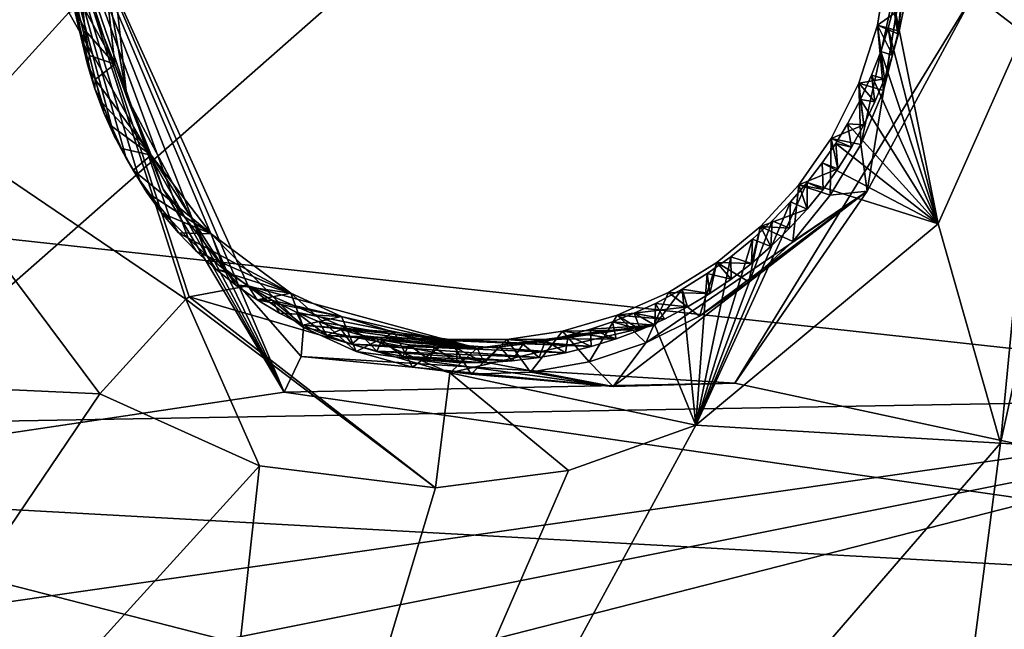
# Model space of a CAD drawing. Header units: millimetres. Extents: x -147 to 294, y -82 to 275.
# Tile 390 of 609: x 252.67 to 257.7, y 196.83 to 199.94. Entities that reach past the tile are written whole.
import ezdxf

# ---------------------------------------------------------------- set-up
doc = ezdxf.new("R2010")
doc.units = ezdxf.units.MM
doc.header["$LTSCALE"] = 67.506716
for name, color, linetype in [('1876', 7, 'CONTINUOUS'), ('1877', 7, 'CONTINUOUS'), ('1992', 7, 'CONTINUOUS'), ('1995', 7, 'CONTINUOUS'), ('2783', 7, 'CONTINUOUS'), ('2784', 7, 'CONTINUOUS'), ('2785', 7, 'CONTINUOUS'), ('2786', 7, 'CONTINUOUS'), ('2787', 7, 'CONTINUOUS'), ('2788', 7, 'CONTINUOUS'), ('2789', 7, 'CONTINUOUS'), ('2790', 7, 'CONTINUOUS'), ('2791', 7, 'CONTINUOUS'), ('2792', 7, 'CONTINUOUS'), ('2793', 7, 'CONTINUOUS'), ('754', 7, 'CONTINUOUS'), ('755', 7, 'CONTINUOUS'), ('871', 7, 'CONTINUOUS')]:
    doc.layers.add(name, color=color, linetype=linetype)

msp = doc.modelspace()

# ---------------------------------------------------------------- linework, layer by layer
at = {"layer": '1876', "linetype": 'CONTINUOUS'}
for points in [[(253.0769, 198.0314, -18.5118), (249.7363, 193.0934, -19.2884), (251.3209, 198.1115, -18.1516), (253.0769, 198.0314, -18.5118)], [(253.8913, 197.6633, -18.7772), (249.7363, 193.0934, -19.2884), (253.0769, 198.0314, -18.5118), (253.8913, 197.6633, -18.7772)], [(257.6753, 197.7801, -19.5457), (253.3577, 192.7863, -20.0688), (256.1191, 197.8719, -19.181), (257.6753, 197.7801, -19.5457)], [(256.1191, 197.8719, -19.181), (253.3577, 192.7863, -20.0688), (255.4692, 197.6398, -19.1086), (256.1191, 197.8719, -19.181)], [(256.9763, 192.4076, -20.9416), (253.3577, 192.7863, -20.0688), (257.6753, 197.7801, -19.5457), (256.9763, 192.4076, -20.9416)], [(259.2309, 197.6814, -19.9254), (256.9763, 192.4076, -20.9416), (257.6753, 197.7801, -19.5457), (259.2309, 197.6814, -19.9254)], [(253.3577, 192.7863, -20.0688), (249.7363, 193.0934, -19.2884), (253.8913, 197.6633, -18.7772), (253.3577, 192.7863, -20.0688)], [(254.79, 197.5507, -18.9921), (253.3577, 192.7863, -20.0688), (253.8913, 197.6633, -18.7772), (254.79, 197.5507, -18.9921)], [(255.4692, 197.6398, -19.1086), (253.3577, 192.7863, -20.0688), (254.79, 197.5507, -18.9921), (255.4692, 197.6398, -19.1086)], [(259.2309, 197.6814, -19.9254), (258.223, 195.0944, -20.4342), (256.9763, 192.4076, -20.9416), (259.2309, 197.6814, -19.9254)]]:
    msp.add_3dface(points, dxfattribs=at)
at = {"layer": '1877', "linetype": 'CONTINUOUS'}
for points in [[(259.2309, 197.6814, -19.9254), (257.6753, 197.7801, -19.5457), (260.2222, 209.3315, -17.0564), (259.2309, 197.6814, -19.9254)], [(260.2222, 209.3315, -17.0564), (257.6753, 197.7801, -19.5457), (257.9003, 200.1185, -18.9448), (260.2222, 209.3315, -17.0564)], [(257.9003, 200.1185, -18.9448), (257.6753, 197.7801, -19.5457), (257.3569, 198.899, -19.1623), (257.9003, 200.1185, -18.9448)], [(253.0769, 198.0314, -18.5118), (251.3209, 198.1115, -18.1516), (251.8943, 199.6141, -17.8436), (253.0769, 198.0314, -18.5118)], [(257.6753, 197.7801, -19.5457), (256.1191, 197.8719, -19.181), (257.3569, 198.899, -19.1623), (257.6753, 197.7801, -19.5457)]]:
    msp.add_3dface(points, dxfattribs=at)
at = {"layer": '1992', "linetype": 'CONTINUOUS'}
for points in [[(249.2374, 192.527, -16.9342), (259.1189, 191.5725, -19.2172), (250.7056, 197.5463, -15.7704), (249.2374, 192.527, -16.9342)], [(250.7056, 197.5463, -15.7704), (259.1189, 191.5725, -19.2172), (260.9501, 194.9175, -18.665), (250.7056, 197.5463, -15.7704)], [(261.626, 196.9435, -18.2478), (250.7056, 197.5463, -15.7704), (260.9501, 194.9175, -18.665), (261.626, 196.9435, -18.2478)]]:
    msp.add_3dface(points, dxfattribs=at)
at = {"layer": '1995', "linetype": 'CONTINUOUS'}
for points in [[(261.626, 196.9435, -18.2478), (258.3973, 208.6076, -14.3934), (257.537, 200.0712, -16.4397), (261.626, 196.9435, -18.2478)], [(251.9662, 208.2951, -13.1561), (250.7056, 197.5463, -15.7704), (252.9191, 199.9779, -15.5152), (251.9662, 208.2951, -13.1561)], [(256.319, 198.0858, -16.7263), (261.626, 196.9435, -18.2478), (257.537, 200.0712, -16.4397), (256.319, 198.0858, -16.7263)], [(250.7056, 197.5463, -15.7704), (254.0176, 198.0393, -16.2656), (252.9191, 199.9779, -15.5152), (250.7056, 197.5463, -15.7704)], [(250.7056, 197.5463, -15.7704), (261.626, 196.9435, -18.2478), (254.0176, 198.0393, -16.2656), (250.7056, 197.5463, -15.7704)], [(254.0176, 198.0393, -16.2656), (261.626, 196.9435, -18.2478), (256.319, 198.0858, -16.7263), (254.0176, 198.0393, -16.2656)]]:
    msp.add_3dface(points, dxfattribs=at)
at = {"layer": '2783', "linetype": 'CONTINUOUS'}
for points in [[(256.9946, 199.0651, -16.7015), (257.2512, 200.632, -16.324), (256.9622, 199.3037, -16.8727), (256.9946, 199.0651, -16.7015)], [(256.9622, 199.3037, -16.8727), (257.2512, 200.632, -16.324), (257.0781, 199.58, -16.822), (256.9622, 199.3037, -16.8727)], [(256.9946, 199.0651, -16.7015), (257.537, 200.0712, -16.4397), (257.2512, 200.632, -16.324), (256.9946, 199.0651, -16.7015)], [(257.0781, 199.58, -16.822), (257.2512, 200.632, -16.324), (257.1517, 199.8679, -16.7585), (257.0781, 199.58, -16.822)], [(257.1517, 199.8679, -16.7585), (257.2512, 200.632, -16.324), (257.1817, 200.1612, -16.6835), (257.1517, 199.8679, -16.7585)], [(256.319, 198.0858, -16.7263), (257.537, 200.0712, -16.4397), (256.9946, 199.0651, -16.7015), (256.319, 198.0858, -16.7263)], [(256.8064, 199.0445, -16.9096), (256.9946, 199.0651, -16.7015), (256.9622, 199.3037, -16.8727), (256.8064, 199.0445, -16.9096)], [(255.6975, 198.0684, -16.6921), (256.319, 198.0858, -16.7263), (256.9946, 199.0651, -16.7015), (255.6975, 198.0684, -16.6921)], [(255.6975, 198.0684, -16.6921), (256.9946, 199.0651, -16.7015), (255.8652, 198.291, -16.9076), (255.6975, 198.0684, -16.6921)], [(255.8652, 198.291, -16.9076), (256.9946, 199.0651, -16.7015), (256.1393, 198.4278, -16.9309), (255.8652, 198.291, -16.9076)], [(256.1393, 198.4278, -16.9309), (256.9946, 199.0651, -16.7015), (256.3912, 198.602, -16.939), (256.1393, 198.4278, -16.9309)], [(256.3912, 198.602, -16.939), (256.9946, 199.0651, -16.7015), (256.6149, 198.8089, -16.9319), (256.3912, 198.602, -16.939)], [(256.6149, 198.8089, -16.9319), (256.9946, 199.0651, -16.7015), (256.8064, 199.0445, -16.9096), (256.6149, 198.8089, -16.9319)], [(254.104, 198.2218, -16.307), (255.6975, 198.0684, -16.6921), (254.1173, 198.3696, -16.5007), (254.104, 198.2218, -16.307)], [(254.1173, 198.3696, -16.5007), (255.6975, 198.0684, -16.6921), (254.386, 198.2479, -16.5931), (254.1173, 198.3696, -16.5007)], [(255.5759, 198.1947, -16.8699), (255.6975, 198.0684, -16.6921), (255.8652, 198.291, -16.9076), (255.5759, 198.1947, -16.8699)], [(254.386, 198.2479, -16.5931), (255.6975, 198.0684, -16.6921), (254.6729, 198.168, -16.678), (254.386, 198.2479, -16.5931)], [(254.0176, 198.0393, -16.2656), (256.319, 198.0858, -16.7263), (254.104, 198.2218, -16.307), (254.0176, 198.0393, -16.2656)], [(254.104, 198.2218, -16.307), (256.319, 198.0858, -16.7263), (255.6975, 198.0684, -16.6921), (254.104, 198.2218, -16.307)], [(255.2763, 198.1411, -16.8184), (255.6975, 198.0684, -16.6921), (255.5759, 198.1947, -16.8699), (255.2763, 198.1411, -16.8184)], [(254.6729, 198.168, -16.678), (255.6975, 198.0684, -16.6921), (254.9723, 198.132, -16.7537), (254.6729, 198.168, -16.678)], [(254.9723, 198.132, -16.7537), (255.6975, 198.0684, -16.6921), (255.2763, 198.1411, -16.8184), (254.9723, 198.132, -16.7537)]]:
    msp.add_3dface(points, dxfattribs=at)
at = {"layer": '2784', "linetype": 'CONTINUOUS'}
for points in [[(252.9191, 199.9779, -15.5152), (254.0176, 198.0393, -16.2656), (253.1598, 200.05, -15.8267), (252.9191, 199.9779, -15.5152)], [(253.1598, 200.05, -15.8267), (254.0176, 198.0393, -16.2656), (253.2137, 199.5453, -15.9788), (253.1598, 200.05, -15.8267)], [(253.2137, 199.5453, -15.9788), (254.0176, 198.0393, -16.2656), (253.4008, 199.0757, -16.1496), (253.2137, 199.5453, -15.9788)], [(253.4008, 199.0757, -16.1496), (254.0176, 198.0393, -16.2656), (253.7089, 198.6735, -16.3278), (253.4008, 199.0757, -16.1496)], [(254.0176, 198.0393, -16.2656), (254.104, 198.2218, -16.307), (253.7089, 198.6735, -16.3278), (254.0176, 198.0393, -16.2656)], [(254.104, 198.2218, -16.307), (254.1173, 198.3696, -16.5007), (253.7089, 198.6735, -16.3278), (254.104, 198.2218, -16.307)]]:
    msp.add_3dface(points, dxfattribs=at)
at = {"layer": '2785', "linetype": 'CONTINUOUS'}
for points in [[(253.1598, 200.05, -15.8267), (253.2137, 199.5453, -15.9788), (253.0978, 200.2124, -16.5405), (253.1598, 200.05, -15.8267)], [(253.0978, 200.2124, -16.5405), (253.2137, 199.5453, -15.9788), (253.1526, 199.7139, -16.6878), (253.0978, 200.2124, -16.5405)], [(253.2137, 199.5453, -15.9788), (253.4008, 199.0757, -16.1496), (253.1526, 199.7139, -16.6878), (253.2137, 199.5453, -15.9788)], [(253.1526, 199.7139, -16.6878), (253.4008, 199.0757, -16.1496), (253.3384, 199.249, -16.8522), (253.1526, 199.7139, -16.6878)], [(253.4008, 199.0757, -16.1496), (253.7089, 198.6735, -16.3278), (253.3384, 199.249, -16.8522), (253.4008, 199.0757, -16.1496)], [(253.3384, 199.249, -16.8522), (253.7089, 198.6735, -16.3278), (253.6445, 198.8478, -17.0235), (253.3384, 199.249, -16.8522)], [(253.7089, 198.6735, -16.3278), (254.1173, 198.3696, -16.5007), (253.6445, 198.8478, -17.0235), (253.7089, 198.6735, -16.3278)], [(253.6445, 198.8478, -17.0235), (254.1173, 198.3696, -16.5007), (254.0511, 198.5441, -17.1889), (253.6445, 198.8478, -17.0235)]]:
    msp.add_3dface(points, dxfattribs=at)
at = {"layer": '2786', "linetype": 'CONTINUOUS'}
for points in [[(257.0481, 199.9134, -17.436), (257.1517, 199.8679, -16.7585), (257.0956, 200.2172, -17.363), (257.0481, 199.9134, -17.436)], [(257.1517, 199.8679, -16.7585), (257.1817, 200.1612, -16.6835), (257.0956, 200.2172, -17.363), (257.1517, 199.8679, -16.7585)], [(256.9517, 199.6162, -17.497), (257.0781, 199.58, -16.822), (257.0481, 199.9134, -17.436), (256.9517, 199.6162, -17.497)], [(257.0781, 199.58, -16.822), (257.1517, 199.8679, -16.7585), (257.0481, 199.9134, -17.436), (257.0781, 199.58, -16.822)], [(256.8108, 199.3341, -17.5444), (256.9622, 199.3037, -16.8727), (256.9517, 199.6162, -17.497), (256.8108, 199.3341, -17.5444)], [(256.9622, 199.3037, -16.8727), (257.0781, 199.58, -16.822), (256.9517, 199.6162, -17.497), (256.9622, 199.3037, -16.8727)], [(256.646, 199.0983, -17.5742), (256.8064, 199.0445, -16.9096), (256.8108, 199.3341, -17.5444), (256.646, 199.0983, -17.5742)], [(256.8064, 199.0445, -16.9096), (256.9622, 199.3037, -16.8727), (256.8108, 199.3341, -17.5444), (256.8064, 199.0445, -16.9096)], [(256.4498, 198.8852, -17.5913), (256.6149, 198.8089, -16.9319), (256.646, 199.0983, -17.5742), (256.4498, 198.8852, -17.5913)], [(256.6149, 198.8089, -16.9319), (256.8064, 199.0445, -16.9096), (256.646, 199.0983, -17.5742), (256.6149, 198.8089, -16.9319)], [(256.2279, 198.7023, -17.5947), (256.3912, 198.602, -16.939), (256.4498, 198.8852, -17.5913), (256.2279, 198.7023, -17.5947)], [(256.3912, 198.602, -16.939), (256.6149, 198.8089, -16.9319), (256.4498, 198.8852, -17.5913), (256.3912, 198.602, -16.939)], [(255.9811, 198.5491, -17.5851), (256.1393, 198.4278, -16.9309), (256.2279, 198.7023, -17.5947), (255.9811, 198.5491, -17.5851)], [(256.1393, 198.4278, -16.9309), (256.3912, 198.602, -16.939), (256.2279, 198.7023, -17.5947), (256.1393, 198.4278, -16.9309)], [(254.1173, 198.3696, -16.5007), (254.386, 198.2479, -16.5931), (254.0511, 198.5441, -17.1889), (254.1173, 198.3696, -16.5007)], [(254.0511, 198.5441, -17.1889), (254.386, 198.2479, -16.5931), (254.3107, 198.4255, -17.2742), (254.0511, 198.5441, -17.1889)], [(255.7184, 198.4321, -17.5623), (255.8652, 198.291, -16.9076), (255.9811, 198.5491, -17.5851), (255.7184, 198.4321, -17.5623)], [(255.8652, 198.291, -16.9076), (256.1393, 198.4278, -16.9309), (255.9811, 198.5491, -17.5851), (255.8652, 198.291, -16.9076)], [(254.3107, 198.4255, -17.2742), (254.386, 198.2479, -16.5931), (254.5803, 198.3466, -17.3508), (254.3107, 198.4255, -17.2742)], [(255.4388, 198.3502, -17.5267), (255.5759, 198.1947, -16.8699), (255.7184, 198.4321, -17.5623), (255.4388, 198.3502, -17.5267)], [(255.5759, 198.1947, -16.8699), (255.8652, 198.291, -16.9076), (255.7184, 198.4321, -17.5623), (255.5759, 198.1947, -16.8699)], [(254.386, 198.2479, -16.5931), (254.6729, 198.168, -16.678), (254.5803, 198.3466, -17.3508), (254.386, 198.2479, -16.5931)], [(254.5803, 198.3466, -17.3508), (254.6729, 198.168, -16.678), (254.8631, 198.3077, -17.4195), (254.5803, 198.3466, -17.3508)], [(255.1544, 198.3088, -17.4792), (255.2763, 198.1411, -16.8184), (255.4388, 198.3502, -17.5267), (255.1544, 198.3088, -17.4792)], [(255.2763, 198.1411, -16.8184), (255.5759, 198.1947, -16.8699), (255.4388, 198.3502, -17.5267), (255.2763, 198.1411, -16.8184)], [(254.6729, 198.168, -16.678), (254.9723, 198.132, -16.7537), (254.8631, 198.3077, -17.4195), (254.6729, 198.168, -16.678)], [(254.8631, 198.3077, -17.4195), (254.9723, 198.132, -16.7537), (255.1544, 198.3088, -17.4792), (254.8631, 198.3077, -17.4195)], [(254.9723, 198.132, -16.7537), (255.2763, 198.1411, -16.8184), (255.1544, 198.3088, -17.4792), (254.9723, 198.132, -16.7537)]]:
    msp.add_3dface(points, dxfattribs=at)
at = {"layer": '2787', "linetype": 'CONTINUOUS'}
for points in [[(253.0978, 200.2124, -16.5405), (253.1526, 199.7139, -16.6878), (252.9819, 200.1408, -16.5375), (253.0978, 200.2124, -16.5405)], [(257.0481, 199.9134, -17.436), (257.0956, 200.2172, -17.363), (257.1842, 200.0075, -17.4397), (257.0481, 199.9134, -17.436)], [(252.9819, 200.1408, -16.5375), (253.1526, 199.7139, -16.6878), (252.9877, 200.0132, -16.5736), (252.9819, 200.1408, -16.5375)], [(252.9877, 200.0132, -16.5736), (253.1526, 199.7139, -16.6878), (253.0015, 199.8852, -16.6113), (252.9877, 200.0132, -16.5736)], [(257.158, 199.8824, -17.4684), (257.0481, 199.9134, -17.436), (257.1842, 200.0075, -17.4397), (257.158, 199.8824, -17.4684)], [(256.9517, 199.6162, -17.497), (257.0481, 199.9134, -17.436), (257.0834, 199.6395, -17.5191), (256.9517, 199.6162, -17.497)], [(257.0834, 199.6395, -17.5191), (257.0481, 199.9134, -17.436), (257.1244, 199.7595, -17.4949), (257.0834, 199.6395, -17.5191)], [(257.1244, 199.7595, -17.4949), (257.0481, 199.9134, -17.436), (257.158, 199.8824, -17.4684), (257.1244, 199.7595, -17.4949)], [(253.0015, 199.8852, -16.6113), (253.1526, 199.7139, -16.6878), (253.0231, 199.7585, -16.6502), (253.0015, 199.8852, -16.6113)], [(253.0231, 199.7585, -16.6502), (253.1526, 199.7139, -16.6878), (253.0522, 199.6349, -16.6899), (253.0231, 199.7585, -16.6502)], [(253.1526, 199.7139, -16.6878), (253.3384, 199.249, -16.8522), (253.0522, 199.6349, -16.6899), (253.1526, 199.7139, -16.6878)], [(253.0522, 199.6349, -16.6899), (253.3384, 199.249, -16.8522), (253.0889, 199.5156, -16.7298), (253.0522, 199.6349, -16.6899)], [(256.8108, 199.3341, -17.5444), (256.9517, 199.6162, -17.497), (256.9784, 199.4036, -17.5614), (256.8108, 199.3341, -17.5444)], [(257.0347, 199.5207, -17.5412), (256.9517, 199.6162, -17.497), (257.0834, 199.6395, -17.5191), (257.0347, 199.5207, -17.5412)], [(256.9784, 199.4036, -17.5614), (256.9517, 199.6162, -17.497), (257.0347, 199.5207, -17.5412), (256.9784, 199.4036, -17.5614)], [(253.0889, 199.5156, -16.7298), (253.3384, 199.249, -16.8522), (253.1338, 199.3983, -16.7709), (253.0889, 199.5156, -16.7298)], [(253.1338, 199.3983, -16.7709), (253.3384, 199.249, -16.8522), (253.1866, 199.2835, -16.8129), (253.1338, 199.3983, -16.7709)], [(256.9151, 199.2894, -17.5793), (256.8108, 199.3341, -17.5444), (256.9784, 199.4036, -17.5614), (256.9151, 199.2894, -17.5793)], [(256.646, 199.0983, -17.5742), (256.8108, 199.3341, -17.5444), (256.8455, 199.1794, -17.5947), (256.646, 199.0983, -17.5742)], [(256.8455, 199.1794, -17.5947), (256.8108, 199.3341, -17.5444), (256.9151, 199.2894, -17.5793), (256.8455, 199.1794, -17.5947)], [(253.1866, 199.2835, -16.8129), (253.3384, 199.249, -16.8522), (253.2464, 199.1723, -16.8553), (253.1866, 199.2835, -16.8129)], [(253.3384, 199.249, -16.8522), (253.6445, 198.8478, -17.0235), (253.2464, 199.1723, -16.8553), (253.3384, 199.249, -16.8522)], [(253.2464, 199.1723, -16.8553), (253.6445, 198.8478, -17.0235), (253.3168, 199.0595, -16.9002), (253.2464, 199.1723, -16.8553)], [(256.7701, 199.0746, -17.6074), (256.646, 199.0983, -17.5742), (256.8455, 199.1794, -17.5947), (256.7701, 199.0746, -17.6074)], [(256.4498, 198.8852, -17.5913), (256.646, 199.0983, -17.5742), (256.6876, 198.9735, -17.6177), (256.4498, 198.8852, -17.5913)], [(256.6876, 198.9735, -17.6177), (256.646, 199.0983, -17.5742), (256.7701, 199.0746, -17.6074), (256.6876, 198.9735, -17.6177)], [(253.3168, 199.0595, -16.9002), (253.6445, 198.8478, -17.0235), (253.3936, 198.9536, -16.9446), (253.3168, 199.0595, -16.9002)], [(253.3936, 198.9536, -16.9446), (253.6445, 198.8478, -17.0235), (253.4783, 198.8527, -16.9893), (253.3936, 198.9536, -16.9446)], [(256.5985, 198.8761, -17.6256), (256.4498, 198.8852, -17.5913), (256.6876, 198.9735, -17.6177), (256.5985, 198.8761, -17.6256)], [(253.6445, 198.8478, -17.0235), (254.0511, 198.5441, -17.1889), (253.4783, 198.8527, -16.9893), (253.6445, 198.8478, -17.0235)], [(253.4783, 198.8527, -16.9893), (254.0511, 198.5441, -17.1889), (253.5703, 198.7571, -17.0339), (253.4783, 198.8527, -16.9893)], [(256.2279, 198.7023, -17.5947), (256.4498, 198.8852, -17.5913), (256.404, 198.6969, -17.6337), (256.2279, 198.7023, -17.5947)], [(256.404, 198.6969, -17.6337), (256.4498, 198.8852, -17.5913), (256.5037, 198.7836, -17.631), (256.404, 198.6969, -17.6337)], [(256.5037, 198.7836, -17.631), (256.4498, 198.8852, -17.5913), (256.5985, 198.8761, -17.6256), (256.5037, 198.7836, -17.631)], [(253.5703, 198.7571, -17.0339), (254.0511, 198.5441, -17.1889), (253.6684, 198.6678, -17.0782), (253.5703, 198.7571, -17.0339)], [(255.9811, 198.5491, -17.5851), (256.2279, 198.7023, -17.5947), (256.1917, 198.5432, -17.6313), (255.9811, 198.5491, -17.5851)], [(256.1917, 198.5432, -17.6313), (256.2279, 198.7023, -17.5947), (256.3003, 198.6172, -17.6338), (256.1917, 198.5432, -17.6313)], [(256.3003, 198.6172, -17.6338), (256.2279, 198.7023, -17.5947), (256.404, 198.6969, -17.6337), (256.3003, 198.6172, -17.6338)], [(253.6684, 198.6678, -17.0782), (254.0511, 198.5441, -17.1889), (253.7717, 198.5857, -17.1215), (253.6684, 198.6678, -17.0782)], [(253.7717, 198.5857, -17.1215), (254.0511, 198.5441, -17.1889), (253.8795, 198.5113, -17.1637), (253.7717, 198.5857, -17.1215)], [(254.0511, 198.5441, -17.1889), (254.3107, 198.4255, -17.2742), (253.8795, 198.5113, -17.1637), (254.0511, 198.5441, -17.1889)], [(255.7184, 198.4321, -17.5623), (255.9811, 198.5491, -17.5851), (256.0779, 198.4747, -17.6262), (255.7184, 198.4321, -17.5623)], [(256.0779, 198.4747, -17.6262), (255.9811, 198.5491, -17.5851), (256.1917, 198.5432, -17.6313), (256.0779, 198.4747, -17.6262)], [(253.8795, 198.5113, -17.1637), (254.3107, 198.4255, -17.2742), (253.9935, 198.4433, -17.2053), (253.8795, 198.5113, -17.1637)], [(253.9935, 198.4433, -17.2053), (254.3107, 198.4255, -17.2742), (254.1129, 198.3824, -17.2462), (253.9935, 198.4433, -17.2053)], [(255.9598, 198.4127, -17.6185), (255.7184, 198.4321, -17.5623), (256.0779, 198.4747, -17.6262), (255.9598, 198.4127, -17.6185)], [(254.3107, 198.4255, -17.2742), (254.5803, 198.3466, -17.3508), (254.1129, 198.3824, -17.2462), (254.3107, 198.4255, -17.2742)], [(255.4388, 198.3502, -17.5267), (255.7184, 198.4321, -17.5623), (255.8382, 198.3578, -17.6081), (255.4388, 198.3502, -17.5267)], [(255.8382, 198.3578, -17.6081), (255.7184, 198.4321, -17.5623), (255.9598, 198.4127, -17.6185), (255.8382, 198.3578, -17.6081)], [(254.5803, 198.3466, -17.3508), (254.8631, 198.3077, -17.4195), (254.1129, 198.3824, -17.2462), (254.5803, 198.3466, -17.3508)], [(254.1129, 198.3824, -17.2462), (254.8631, 198.3077, -17.4195), (254.2364, 198.3293, -17.2859), (254.1129, 198.3824, -17.2462)], [(255.1544, 198.3088, -17.4792), (255.4388, 198.3502, -17.5267), (255.7136, 198.3111, -17.595), (255.1544, 198.3088, -17.4792)], [(255.7136, 198.3111, -17.595), (255.4388, 198.3502, -17.5267), (255.8382, 198.3578, -17.6081), (255.7136, 198.3111, -17.595)], [(254.2364, 198.3293, -17.2859), (254.8631, 198.3077, -17.4195), (255.5861, 198.2721, -17.5791), (254.2364, 198.3293, -17.2859)], [(254.3628, 198.2848, -17.3238), (254.2364, 198.3293, -17.2859), (255.4551, 198.2405, -17.5606), (254.3628, 198.2848, -17.3238)], [(255.4551, 198.2405, -17.5606), (254.2364, 198.3293, -17.2859), (255.5861, 198.2721, -17.5791), (255.4551, 198.2405, -17.5606)], [(254.8631, 198.3077, -17.4195), (255.1544, 198.3088, -17.4792), (255.5861, 198.2721, -17.5791), (254.8631, 198.3077, -17.4195)], [(255.5861, 198.2721, -17.5791), (255.1544, 198.3088, -17.4792), (255.7136, 198.3111, -17.595), (255.5861, 198.2721, -17.5791)], [(254.4916, 198.2491, -17.3599), (254.3628, 198.2848, -17.3238), (255.3206, 198.2162, -17.5394), (254.4916, 198.2491, -17.3599)], [(255.3206, 198.2162, -17.5394), (254.3628, 198.2848, -17.3238), (255.4551, 198.2405, -17.5606), (255.3206, 198.2162, -17.5394)], [(254.6238, 198.2217, -17.3945), (254.4916, 198.2491, -17.3599), (255.1827, 198.1993, -17.5155), (254.6238, 198.2217, -17.3945)], [(255.1827, 198.1993, -17.5155), (254.4916, 198.2491, -17.3599), (255.3206, 198.2162, -17.5394), (255.1827, 198.1993, -17.5155)], [(254.7595, 198.2027, -17.4275), (254.6238, 198.2217, -17.3945), (255.0413, 198.1895, -17.489), (254.7595, 198.2027, -17.4275)], [(255.0413, 198.1895, -17.489), (254.6238, 198.2217, -17.3945), (255.1827, 198.1993, -17.5155), (255.0413, 198.1895, -17.489)], [(254.8987, 198.1919, -17.459), (254.7595, 198.2027, -17.4275), (255.0413, 198.1895, -17.489), (254.8987, 198.1919, -17.459)]]:
    msp.add_3dface(points, dxfattribs=at)
at = {"layer": '2788', "linetype": 'CONTINUOUS'}
for points in [[(252.9877, 200.0132, -16.5736), (253.0015, 199.8852, -16.6113), (252.965, 199.9677, -16.845), (252.9877, 200.0132, -16.5736)], [(252.965, 199.9677, -16.845), (253.0015, 199.8852, -16.6113), (252.9854, 199.8385, -16.8874), (252.965, 199.9677, -16.845)], [(253.0015, 199.8852, -16.6113), (253.0231, 199.7585, -16.6502), (252.9854, 199.8385, -16.8874), (253.0015, 199.8852, -16.6113)], [(252.9854, 199.8385, -16.8874), (253.0231, 199.7585, -16.6502), (253.0141, 199.7115, -16.9313), (252.9854, 199.8385, -16.8874)], [(253.0231, 199.7585, -16.6502), (253.0522, 199.6349, -16.6899), (253.0141, 199.7115, -16.9313), (253.0231, 199.7585, -16.6502)], [(253.0141, 199.7115, -16.9313), (253.0522, 199.6349, -16.6899), (253.0512, 199.5871, -16.9763), (253.0141, 199.7115, -16.9313)], [(253.0522, 199.6349, -16.6899), (253.0889, 199.5156, -16.7298), (253.0512, 199.5871, -16.9763), (253.0522, 199.6349, -16.6899)], [(253.0512, 199.5871, -16.9763), (253.0889, 199.5156, -16.7298), (253.0964, 199.4656, -17.0225), (253.0512, 199.5871, -16.9763)], [(253.0889, 199.5156, -16.7298), (253.1338, 199.3983, -16.7709), (253.0964, 199.4656, -17.0225), (253.0889, 199.5156, -16.7298)], [(253.0964, 199.4656, -17.0225), (253.1338, 199.3983, -16.7709), (253.1495, 199.3477, -17.0696), (253.0964, 199.4656, -17.0225)], [(253.1338, 199.3983, -16.7709), (253.1866, 199.2835, -16.8129), (253.1495, 199.3477, -17.0696), (253.1338, 199.3983, -16.7709)], [(253.1495, 199.3477, -17.0696), (253.1866, 199.2835, -16.8129), (253.2105, 199.2336, -17.1176), (253.1495, 199.3477, -17.0696)], [(253.1866, 199.2835, -16.8129), (253.2464, 199.1723, -16.8553), (253.2105, 199.2336, -17.1176), (253.1866, 199.2835, -16.8129)], [(253.2105, 199.2336, -17.1176), (253.2464, 199.1723, -16.8553), (253.279, 199.124, -17.1661), (253.2105, 199.2336, -17.1176)], [(253.2464, 199.1723, -16.8553), (253.3168, 199.0595, -16.9002), (253.279, 199.124, -17.1661), (253.2464, 199.1723, -16.8553)], [(253.279, 199.124, -17.1661), (253.3168, 199.0595, -16.9002), (253.3549, 199.0191, -17.2149), (253.279, 199.124, -17.1661)], [(253.3168, 199.0595, -16.9002), (253.3936, 198.9536, -16.9446), (253.3549, 199.0191, -17.2149), (253.3168, 199.0595, -16.9002)], [(253.3549, 199.0191, -17.2149), (253.3936, 198.9536, -16.9446), (253.4379, 198.9194, -17.264), (253.3549, 199.0191, -17.2149)], [(253.3936, 198.9536, -16.9446), (253.4783, 198.8527, -16.9893), (253.4379, 198.9194, -17.264), (253.3936, 198.9536, -16.9446)], [(253.4379, 198.9194, -17.264), (253.4783, 198.8527, -16.9893), (253.5275, 198.8255, -17.3131), (253.4379, 198.9194, -17.264)], [(253.4783, 198.8527, -16.9893), (253.5703, 198.7571, -17.0339), (253.5275, 198.8255, -17.3131), (253.4783, 198.8527, -16.9893)], [(253.5275, 198.8255, -17.3131), (253.5703, 198.7571, -17.0339), (253.6235, 198.7376, -17.3621), (253.5275, 198.8255, -17.3131)], [(253.5703, 198.7571, -17.0339), (253.6684, 198.6678, -17.0782), (253.6235, 198.7376, -17.3621), (253.5703, 198.7571, -17.0339)], [(253.6235, 198.7376, -17.3621), (253.6684, 198.6678, -17.0782), (253.7255, 198.6563, -17.4107), (253.6235, 198.7376, -17.3621)], [(253.6684, 198.6678, -17.0782), (253.7717, 198.5857, -17.1215), (253.7255, 198.6563, -17.4107), (253.6684, 198.6678, -17.0782)], [(253.7717, 198.5857, -17.1215), (253.8332, 198.5818, -17.4589), (253.7255, 198.6563, -17.4107), (253.7717, 198.5857, -17.1215)], [(253.7717, 198.5857, -17.1215), (253.8795, 198.5113, -17.1637), (253.8332, 198.5818, -17.4589), (253.7717, 198.5857, -17.1215)], [(253.8332, 198.5818, -17.4589), (253.8795, 198.5113, -17.1637), (253.9576, 198.5082, -17.511), (253.8332, 198.5818, -17.4589)], [(253.8795, 198.5113, -17.1637), (253.9935, 198.4433, -17.2053), (253.9576, 198.5082, -17.511), (253.8795, 198.5113, -17.1637)], [(253.9935, 198.4433, -17.2053), (254.1129, 198.3824, -17.2462), (253.9576, 198.5082, -17.511), (253.9935, 198.4433, -17.2053)], [(253.9576, 198.5082, -17.511), (254.1129, 198.3824, -17.2462), (254.0788, 198.4476, -17.5586), (253.9576, 198.5082, -17.511)], [(254.1129, 198.3824, -17.2462), (254.2364, 198.3293, -17.2859), (254.0788, 198.4476, -17.5586), (254.1129, 198.3824, -17.2462)], [(254.0788, 198.4476, -17.5586), (254.2364, 198.3293, -17.2859), (254.196, 198.3983, -17.602), (254.0788, 198.4476, -17.5586)], [(254.196, 198.3983, -17.602), (254.2364, 198.3293, -17.2859), (254.3083, 198.3591, -17.6414), (254.196, 198.3983, -17.602)], [(254.2364, 198.3293, -17.2859), (254.3628, 198.2848, -17.3238), (254.3083, 198.3591, -17.6414), (254.2364, 198.3293, -17.2859)], [(254.3083, 198.3591, -17.6414), (254.3628, 198.2848, -17.3238), (254.4151, 198.3285, -17.677), (254.3083, 198.3591, -17.6414)], [(254.3628, 198.2848, -17.3238), (254.4916, 198.2491, -17.3599), (254.4151, 198.3285, -17.677), (254.3628, 198.2848, -17.3238)], [(254.4151, 198.3285, -17.677), (254.4916, 198.2491, -17.3599), (254.5161, 198.3052, -17.709), (254.4151, 198.3285, -17.677)], [(254.4916, 198.2491, -17.3599), (254.6238, 198.2217, -17.3945), (254.5161, 198.3052, -17.709), (254.4916, 198.2491, -17.3599)], [(254.5161, 198.3052, -17.709), (254.6238, 198.2217, -17.3945), (254.6566, 198.2816, -17.7512), (254.5161, 198.3052, -17.709)], [(254.6238, 198.2217, -17.3945), (254.7595, 198.2027, -17.4275), (254.6566, 198.2816, -17.7512), (254.6238, 198.2217, -17.3945)], [(254.6566, 198.2816, -17.7512), (254.7595, 198.2027, -17.4275), (254.7843, 198.2685, -17.7873), (254.6566, 198.2816, -17.7512)], [(254.7595, 198.2027, -17.4275), (254.8987, 198.1919, -17.459), (254.7843, 198.2685, -17.7873), (254.7595, 198.2027, -17.4275)], [(254.7843, 198.2685, -17.7873), (254.8987, 198.1919, -17.459), (254.8997, 198.2634, -17.818), (254.7843, 198.2685, -17.7873)], [(254.8987, 198.1919, -17.459), (255.0413, 198.1895, -17.489), (254.8997, 198.2634, -17.818), (254.8987, 198.1919, -17.459)], [(254.8997, 198.2634, -17.818), (255.0413, 198.1895, -17.489), (255.0039, 198.2642, -17.8443), (254.8997, 198.2634, -17.818)]]:
    msp.add_3dface(points, dxfattribs=at)
at = {"layer": '2789', "linetype": 'CONTINUOUS'}
for points in [[(253.8332, 198.5818, -17.4589), (254.8643, 198.1383, -18.5556), (253.5333, 198.527, -18.1568), (253.8332, 198.5818, -17.4589)], [(253.8332, 198.5818, -17.4589), (253.9576, 198.5082, -17.511), (255.0039, 198.2642, -17.8443), (253.8332, 198.5818, -17.4589)], [(253.8332, 198.5818, -17.4589), (255.0039, 198.2642, -17.8443), (254.8643, 198.1383, -18.5556), (253.8332, 198.5818, -17.4589)], [(253.8913, 197.6633, -18.7772), (253.0769, 198.0314, -18.5118), (253.5157, 198.5138, -18.1809), (253.8913, 197.6633, -18.7772)], [(253.5333, 198.527, -18.1568), (254.79, 197.5507, -18.9921), (253.5157, 198.5138, -18.1809), (253.5333, 198.527, -18.1568)], [(254.79, 197.5507, -18.9921), (253.8913, 197.6633, -18.7772), (253.5157, 198.5138, -18.1809), (254.79, 197.5507, -18.9921)], [(254.8643, 198.1383, -18.5556), (254.79, 197.5507, -18.9921), (253.5333, 198.527, -18.1568), (254.8643, 198.1383, -18.5556)], [(253.9576, 198.5082, -17.511), (254.0788, 198.4476, -17.5586), (255.0039, 198.2642, -17.8443), (253.9576, 198.5082, -17.511)], [(254.0788, 198.4476, -17.5586), (254.196, 198.3983, -17.602), (255.0039, 198.2642, -17.8443), (254.0788, 198.4476, -17.5586)], [(254.196, 198.3983, -17.602), (254.3083, 198.3591, -17.6414), (255.0039, 198.2642, -17.8443), (254.196, 198.3983, -17.602)], [(254.3083, 198.3591, -17.6414), (254.4151, 198.3285, -17.677), (255.0039, 198.2642, -17.8443), (254.3083, 198.3591, -17.6414)], [(254.4151, 198.3285, -17.677), (254.5161, 198.3052, -17.709), (255.0039, 198.2642, -17.8443), (254.4151, 198.3285, -17.677)], [(254.5161, 198.3052, -17.709), (254.6566, 198.2816, -17.7512), (255.0039, 198.2642, -17.8443), (254.5161, 198.3052, -17.709)], [(254.6566, 198.2816, -17.7512), (254.7843, 198.2685, -17.7873), (255.0039, 198.2642, -17.8443), (254.6566, 198.2816, -17.7512)], [(254.7843, 198.2685, -17.7873), (254.8997, 198.2634, -17.818), (255.0039, 198.2642, -17.8443), (254.7843, 198.2685, -17.7873)]]:
    msp.add_3dface(points, dxfattribs=at)
at = {"layer": '2790', "linetype": 'CONTINUOUS'}
for points in [[(255.9134, 198.4923, -18.0118), (255.9108, 198.3813, -18.7207), (255.8043, 198.4423, -17.998), (255.9134, 198.4923, -18.0118)], [(255.8043, 198.4423, -17.998), (255.9108, 198.3813, -18.7207), (255.6938, 198.3986, -17.9821), (255.8043, 198.4423, -17.998)], [(255.6938, 198.3986, -17.9821), (255.9108, 198.3813, -18.7207), (255.5817, 198.3609, -17.9642), (255.6938, 198.3986, -17.9821)], [(256.1191, 197.8719, -19.181), (254.8643, 198.1383, -18.5556), (255.9108, 198.3813, -18.7207), (256.1191, 197.8719, -19.181)], [(254.8643, 198.1383, -18.5556), (255.0039, 198.2642, -17.8443), (255.9108, 198.3813, -18.7207), (254.8643, 198.1383, -18.5556)], [(255.9108, 198.3813, -18.7207), (255.0039, 198.2642, -17.8443), (255.1194, 198.271, -17.8719), (255.9108, 198.3813, -18.7207)], [(255.236, 198.284, -17.8979), (255.9108, 198.3813, -18.7207), (255.1194, 198.271, -17.8719), (255.236, 198.284, -17.8979)], [(255.3516, 198.3033, -17.9219), (255.9108, 198.3813, -18.7207), (255.236, 198.284, -17.8979), (255.3516, 198.3033, -17.9219)], [(255.4672, 198.329, -17.944), (255.9108, 198.3813, -18.7207), (255.3516, 198.3033, -17.9219), (255.4672, 198.329, -17.944)], [(255.5817, 198.3609, -17.9642), (255.9108, 198.3813, -18.7207), (255.4672, 198.329, -17.944), (255.5817, 198.3609, -17.9642)], [(255.4692, 197.6398, -19.1086), (254.79, 197.5507, -18.9921), (254.8643, 198.1383, -18.5556), (255.4692, 197.6398, -19.1086)], [(256.1191, 197.8719, -19.181), (255.4692, 197.6398, -19.1086), (254.8643, 198.1383, -18.5556), (256.1191, 197.8719, -19.181)]]:
    msp.add_3dface(points, dxfattribs=at)
at = {"layer": '2791', "linetype": 'CONTINUOUS'}
for points in [[(257.9003, 200.1185, -18.9448), (257.3569, 198.899, -19.1623), (257.1322, 200.0147, -17.8897), (257.9003, 200.1185, -18.9448)], [(257.1322, 200.0147, -17.8897), (257.3569, 198.899, -19.1623), (257.1022, 199.8976, -17.9157), (257.1322, 200.0147, -17.8897)], [(257.1022, 199.8976, -17.9157), (257.3569, 198.899, -19.1623), (257.0642, 199.7783, -17.9404), (257.1022, 199.8976, -17.9157)], [(257.0642, 199.7783, -17.9404), (257.3569, 198.899, -19.1623), (257.0175, 199.657, -17.9634), (257.0642, 199.7783, -17.9404)], [(257.0175, 199.657, -17.9634), (257.3569, 198.899, -19.1623), (256.9613, 199.5337, -17.9843), (257.0175, 199.657, -17.9634)], [(256.9613, 199.5337, -17.9843), (257.3569, 198.899, -19.1623), (256.895, 199.4095, -18.0028), (256.9613, 199.5337, -17.9843)], [(256.895, 199.4095, -18.0028), (257.3569, 198.899, -19.1623), (256.834, 199.3096, -18.0157), (256.895, 199.4095, -18.0028)], [(256.834, 199.3096, -18.0157), (257.3569, 198.899, -19.1623), (256.7655, 199.2094, -18.0267), (256.834, 199.3096, -18.0157)], [(256.7655, 199.2094, -18.0267), (257.3569, 198.899, -19.1623), (256.6888, 199.1093, -18.0354), (256.7655, 199.2094, -18.0267)], [(257.3569, 198.899, -19.1623), (256.1191, 197.8719, -19.181), (256.6888, 199.1093, -18.0354), (257.3569, 198.899, -19.1623)], [(256.6888, 199.1093, -18.0354), (256.1191, 197.8719, -19.181), (256.6038, 199.0105, -18.0417), (256.6888, 199.1093, -18.0354)], [(256.6038, 199.0105, -18.0417), (256.1191, 197.8719, -19.181), (256.5105, 198.9138, -18.0452), (256.6038, 199.0105, -18.0417)], [(256.5105, 198.9138, -18.0452), (256.1191, 197.8719, -19.181), (256.4085, 198.82, -18.0457), (256.5105, 198.9138, -18.0452)], [(256.4085, 198.82, -18.0457), (256.1191, 197.8719, -19.181), (256.2978, 198.73, -18.0428), (256.4085, 198.82, -18.0457)], [(256.2978, 198.73, -18.0428), (256.1191, 197.8719, -19.181), (256.1783, 198.6446, -18.0364), (256.2978, 198.73, -18.0428)], [(256.1783, 198.6446, -18.0364), (256.1191, 197.8719, -19.181), (256.0499, 198.5649, -18.0261), (256.1783, 198.6446, -18.0364)], [(256.1191, 197.8719, -19.181), (255.9108, 198.3813, -18.7207), (256.0499, 198.5649, -18.0261), (256.1191, 197.8719, -19.181)], [(255.9108, 198.3813, -18.7207), (255.9134, 198.4923, -18.0118), (256.0499, 198.5649, -18.0261), (255.9108, 198.3813, -18.7207)]]:
    msp.add_3dface(points, dxfattribs=at)
at = {"layer": '2792', "linetype": 'CONTINUOUS'}
for points in [[(251.8943, 199.6141, -17.8436), (251.9603, 201.4692, -17.3495), (252.6731, 201.1465, -17.2419), (251.8943, 199.6141, -17.8436)], [(253.5157, 198.5138, -18.1809), (251.8943, 199.6141, -17.8436), (252.6731, 201.1465, -17.2419), (253.5157, 198.5138, -18.1809)], [(253.7255, 198.6563, -17.4107), (253.8332, 198.5818, -17.4589), (252.6731, 201.1465, -17.2419), (253.7255, 198.6563, -17.4107)], [(253.8332, 198.5818, -17.4589), (253.5333, 198.527, -18.1568), (252.6731, 201.1465, -17.2419), (253.8332, 198.5818, -17.4589)], [(252.965, 199.9677, -16.845), (252.9854, 199.8385, -16.8874), (252.6731, 201.1465, -17.2419), (252.965, 199.9677, -16.845)], [(252.9854, 199.8385, -16.8874), (253.0141, 199.7115, -16.9313), (252.6731, 201.1465, -17.2419), (252.9854, 199.8385, -16.8874)], [(253.0141, 199.7115, -16.9313), (253.0512, 199.5871, -16.9763), (252.6731, 201.1465, -17.2419), (253.0141, 199.7115, -16.9313)], [(253.0512, 199.5871, -16.9763), (253.0964, 199.4656, -17.0225), (252.6731, 201.1465, -17.2419), (253.0512, 199.5871, -16.9763)], [(253.0964, 199.4656, -17.0225), (253.1495, 199.3477, -17.0696), (252.6731, 201.1465, -17.2419), (253.0964, 199.4656, -17.0225)], [(253.1495, 199.3477, -17.0696), (253.2105, 199.2336, -17.1176), (252.6731, 201.1465, -17.2419), (253.1495, 199.3477, -17.0696)], [(253.2105, 199.2336, -17.1176), (253.279, 199.124, -17.1661), (252.6731, 201.1465, -17.2419), (253.2105, 199.2336, -17.1176)], [(253.279, 199.124, -17.1661), (253.3549, 199.0191, -17.2149), (252.6731, 201.1465, -17.2419), (253.279, 199.124, -17.1661)], [(253.3549, 199.0191, -17.2149), (253.4379, 198.9194, -17.264), (252.6731, 201.1465, -17.2419), (253.3549, 199.0191, -17.2149)], [(253.4379, 198.9194, -17.264), (253.5275, 198.8255, -17.3131), (252.6731, 201.1465, -17.2419), (253.4379, 198.9194, -17.264)], [(253.5275, 198.8255, -17.3131), (253.6235, 198.7376, -17.3621), (252.6731, 201.1465, -17.2419), (253.5275, 198.8255, -17.3131)], [(253.6235, 198.7376, -17.3621), (253.7255, 198.6563, -17.4107), (252.6731, 201.1465, -17.2419), (253.6235, 198.7376, -17.3621)], [(253.5333, 198.527, -18.1568), (253.5157, 198.5138, -18.1809), (252.6731, 201.1465, -17.2419), (253.5333, 198.527, -18.1568)], [(253.0769, 198.0314, -18.5118), (251.8943, 199.6141, -17.8436), (253.5157, 198.5138, -18.1809), (253.0769, 198.0314, -18.5118)]]:
    msp.add_3dface(points, dxfattribs=at)
at = {"layer": '2793', "linetype": 'CONTINUOUS'}
for points in [[(257.158, 199.8824, -17.4684), (257.1322, 200.0147, -17.8897), (257.1022, 199.8976, -17.9157), (257.158, 199.8824, -17.4684)], [(257.158, 199.8824, -17.4684), (257.1842, 200.0075, -17.4397), (257.1322, 200.0147, -17.8897), (257.158, 199.8824, -17.4684)], [(257.1244, 199.7595, -17.4949), (257.1022, 199.8976, -17.9157), (257.0642, 199.7783, -17.9404), (257.1244, 199.7595, -17.4949)], [(257.1244, 199.7595, -17.4949), (257.158, 199.8824, -17.4684), (257.1022, 199.8976, -17.9157), (257.1244, 199.7595, -17.4949)], [(257.0834, 199.6395, -17.5191), (257.0642, 199.7783, -17.9404), (257.0175, 199.657, -17.9634), (257.0834, 199.6395, -17.5191)], [(257.0834, 199.6395, -17.5191), (257.1244, 199.7595, -17.4949), (257.0642, 199.7783, -17.9404), (257.0834, 199.6395, -17.5191)], [(257.0347, 199.5207, -17.5412), (257.0175, 199.657, -17.9634), (256.9613, 199.5337, -17.9843), (257.0347, 199.5207, -17.5412)], [(257.0347, 199.5207, -17.5412), (257.0834, 199.6395, -17.5191), (257.0175, 199.657, -17.9634), (257.0347, 199.5207, -17.5412)], [(256.9784, 199.4036, -17.5614), (256.9613, 199.5337, -17.9843), (256.895, 199.4095, -18.0028), (256.9784, 199.4036, -17.5614)], [(256.9784, 199.4036, -17.5614), (257.0347, 199.5207, -17.5412), (256.9613, 199.5337, -17.9843), (256.9784, 199.4036, -17.5614)], [(256.9151, 199.2894, -17.5793), (256.895, 199.4095, -18.0028), (256.834, 199.3096, -18.0157), (256.9151, 199.2894, -17.5793)], [(256.9151, 199.2894, -17.5793), (256.9784, 199.4036, -17.5614), (256.895, 199.4095, -18.0028), (256.9151, 199.2894, -17.5793)], [(256.8455, 199.1794, -17.5947), (256.834, 199.3096, -18.0157), (256.7655, 199.2094, -18.0267), (256.8455, 199.1794, -17.5947)], [(256.8455, 199.1794, -17.5947), (256.9151, 199.2894, -17.5793), (256.834, 199.3096, -18.0157), (256.8455, 199.1794, -17.5947)], [(256.7701, 199.0746, -17.6074), (256.7655, 199.2094, -18.0267), (256.6888, 199.1093, -18.0354), (256.7701, 199.0746, -17.6074)], [(256.7701, 199.0746, -17.6074), (256.8455, 199.1794, -17.5947), (256.7655, 199.2094, -18.0267), (256.7701, 199.0746, -17.6074)], [(256.6876, 198.9735, -17.6177), (256.6888, 199.1093, -18.0354), (256.6038, 199.0105, -18.0417), (256.6876, 198.9735, -17.6177)], [(256.6876, 198.9735, -17.6177), (256.7701, 199.0746, -17.6074), (256.6888, 199.1093, -18.0354), (256.6876, 198.9735, -17.6177)], [(256.5985, 198.8761, -17.6256), (256.6038, 199.0105, -18.0417), (256.5105, 198.9138, -18.0452), (256.5985, 198.8761, -17.6256)], [(256.5985, 198.8761, -17.6256), (256.6876, 198.9735, -17.6177), (256.6038, 199.0105, -18.0417), (256.5985, 198.8761, -17.6256)], [(256.5037, 198.7836, -17.631), (256.5105, 198.9138, -18.0452), (256.4085, 198.82, -18.0457), (256.5037, 198.7836, -17.631)], [(256.5037, 198.7836, -17.631), (256.5985, 198.8761, -17.6256), (256.5105, 198.9138, -18.0452), (256.5037, 198.7836, -17.631)], [(256.404, 198.6969, -17.6337), (256.4085, 198.82, -18.0457), (256.2978, 198.73, -18.0428), (256.404, 198.6969, -17.6337)], [(256.404, 198.6969, -17.6337), (256.5037, 198.7836, -17.631), (256.4085, 198.82, -18.0457), (256.404, 198.6969, -17.6337)], [(256.3003, 198.6172, -17.6338), (256.2978, 198.73, -18.0428), (256.1783, 198.6446, -18.0364), (256.3003, 198.6172, -17.6338)], [(256.3003, 198.6172, -17.6338), (256.404, 198.6969, -17.6337), (256.2978, 198.73, -18.0428), (256.3003, 198.6172, -17.6338)], [(256.1917, 198.5432, -17.6313), (256.1783, 198.6446, -18.0364), (256.0499, 198.5649, -18.0261), (256.1917, 198.5432, -17.6313)], [(256.1917, 198.5432, -17.6313), (256.3003, 198.6172, -17.6338), (256.1783, 198.6446, -18.0364), (256.1917, 198.5432, -17.6313)], [(255.9134, 198.4923, -18.0118), (256.0779, 198.4747, -17.6262), (256.0499, 198.5649, -18.0261), (255.9134, 198.4923, -18.0118)], [(256.0779, 198.4747, -17.6262), (256.1917, 198.5432, -17.6313), (256.0499, 198.5649, -18.0261), (256.0779, 198.4747, -17.6262)], [(255.9598, 198.4127, -17.6185), (255.9134, 198.4923, -18.0118), (255.8043, 198.4423, -17.998), (255.9598, 198.4127, -17.6185)], [(255.9598, 198.4127, -17.6185), (256.0779, 198.4747, -17.6262), (255.9134, 198.4923, -18.0118), (255.9598, 198.4127, -17.6185)], [(255.8382, 198.3578, -17.6081), (255.8043, 198.4423, -17.998), (255.6938, 198.3986, -17.9821), (255.8382, 198.3578, -17.6081)], [(255.8382, 198.3578, -17.6081), (255.9598, 198.4127, -17.6185), (255.8043, 198.4423, -17.998), (255.8382, 198.3578, -17.6081)], [(255.7136, 198.3111, -17.595), (255.6938, 198.3986, -17.9821), (255.5817, 198.3609, -17.9642), (255.7136, 198.3111, -17.595)], [(255.7136, 198.3111, -17.595), (255.8382, 198.3578, -17.6081), (255.6938, 198.3986, -17.9821), (255.7136, 198.3111, -17.595)], [(255.5861, 198.2721, -17.5791), (255.5817, 198.3609, -17.9642), (255.4672, 198.329, -17.944), (255.5861, 198.2721, -17.5791)], [(255.5861, 198.2721, -17.5791), (255.7136, 198.3111, -17.595), (255.5817, 198.3609, -17.9642), (255.5861, 198.2721, -17.5791)], [(255.3206, 198.2162, -17.5394), (255.3516, 198.3033, -17.9219), (255.236, 198.284, -17.8979), (255.3206, 198.2162, -17.5394)], [(255.3206, 198.2162, -17.5394), (255.4551, 198.2405, -17.5606), (255.3516, 198.3033, -17.9219), (255.3206, 198.2162, -17.5394)], [(255.4551, 198.2405, -17.5606), (255.4672, 198.329, -17.944), (255.3516, 198.3033, -17.9219), (255.4551, 198.2405, -17.5606)], [(255.4551, 198.2405, -17.5606), (255.5861, 198.2721, -17.5791), (255.4672, 198.329, -17.944), (255.4551, 198.2405, -17.5606)], [(255.0039, 198.2642, -17.8443), (255.0413, 198.1895, -17.489), (255.1194, 198.271, -17.8719), (255.0039, 198.2642, -17.8443)], [(255.0413, 198.1895, -17.489), (255.1827, 198.1993, -17.5155), (255.1194, 198.271, -17.8719), (255.0413, 198.1895, -17.489)], [(255.1827, 198.1993, -17.5155), (255.236, 198.284, -17.8979), (255.1194, 198.271, -17.8719), (255.1827, 198.1993, -17.5155)], [(255.1827, 198.1993, -17.5155), (255.3206, 198.2162, -17.5394), (255.236, 198.284, -17.8979), (255.1827, 198.1993, -17.5155)]]:
    msp.add_3dface(points, dxfattribs=at)
at = {"layer": '754', "linetype": 'CONTINUOUS'}
for points in [[(232.652, 197.5427, -46.1097), (232.7281, 200.9917, -45.3873), (259.9495, 198.0206, -47.2371), (232.652, 197.5427, -46.1097)], [(256.1637, 187.6719, -49.125), (232.5161, 191.0117, -47.4006), (259.9495, 198.0206, -47.2371), (256.1637, 187.6719, -49.125)], [(232.5161, 191.0117, -47.4006), (232.5472, 192.5504, -47.1056), (259.9495, 198.0206, -47.2371), (232.5161, 191.0117, -47.4006)], [(232.5472, 192.5504, -47.1056), (232.579, 194.0991, -46.8029), (259.9495, 198.0206, -47.2371), (232.5472, 192.5504, -47.1056)], [(232.579, 194.0991, -46.8029), (232.652, 197.5427, -46.1097), (259.9495, 198.0206, -47.2371), (232.579, 194.0991, -46.8029)], [(268.656, 183.2375, -49.424), (256.1637, 187.6719, -49.125), (259.9495, 198.0206, -47.2371), (268.656, 183.2375, -49.424)]]:
    msp.add_3dface(points, dxfattribs=at)
at = {"layer": '755', "linetype": 'CONTINUOUS'}
msp.add_3dface([(232.7281, 200.9917, -45.3873), (262.8979, 217.597, -42.8457), (259.9495, 198.0206, -47.2371), (232.7281, 200.9917, -45.3873)], dxfattribs=at)
at = {"layer": '871', "linetype": 'CONTINUOUS'}
for points in [[(233.3241, 217.4829, -39.7272), (247.2457, 193.8602, -45.4515), (258.0476, 203.3559, -44.2348), (233.3241, 217.4829, -39.7272)], [(247.2457, 193.8602, -45.4515), (261.953, 188.6075, -46.2899), (258.0476, 203.3559, -44.2348), (247.2457, 193.8602, -45.4515)]]:
    msp.add_3dface(points, dxfattribs=at)

doc.saveas('drawing.dxf')
